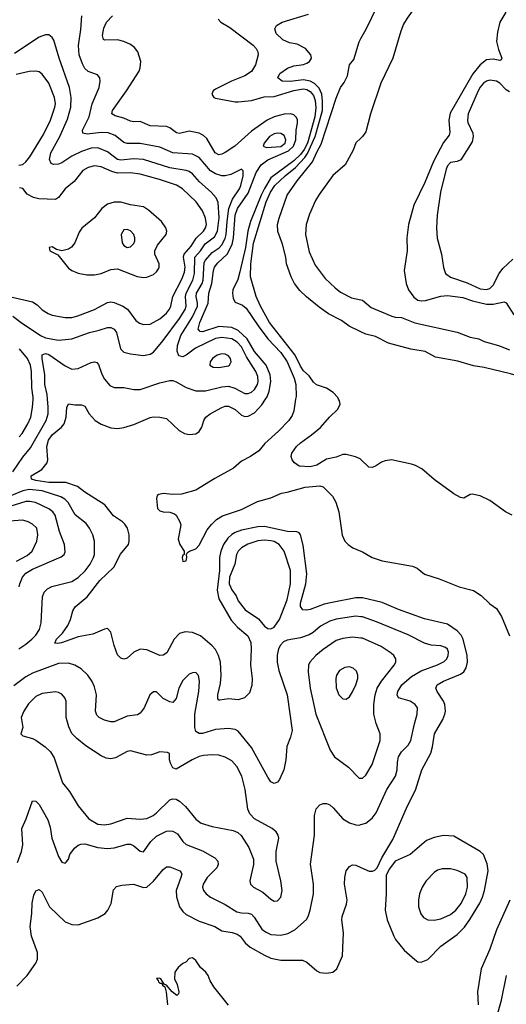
# Model space of a CAD drawing. Header units: inches. Extents: x 884549 to 1028252, y 526810 to 653624.
# Tile 538 of 656: x 937912 to 940891, y 626293 to 632326. Entities that reach past the tile are written whole.
import ezdxf

# ---------------------------------------------------------------- set-up
doc = ezdxf.new("R2010")
doc.units = ezdxf.units.IN
doc.header["$MEASUREMENT"] = 0
for name, color, linetype in [('A9632', 7, 'Continuous'), ('A9633', 7, 'Continuous'), ('A9642', 7, 'Continuous'), ('A9643', 7, 'Continuous')]:
    doc.layers.add(name, color=color, linetype=linetype)

msp = doc.modelspace()

# ---------------------------------------------------------------- linework, layer by layer
at = {"layer": 'A9632', "color": 5}
for points, elevation in [([(937870, 629555.9), (937930, 629646.2), (937977.9, 629702.1), (938074.3, 629870), (938086.1, 629910), (938086.9, 629953.1), (938082.4, 630000)], 2140), ([(937908.2, 629770), (937926.7, 629790), (937962.3, 629850), (937979.1, 629890), (937990.9, 629950), (937994.4, 630000)], 2160), ([(940000, 628784.1), (939970, 628784), (939824.2, 628755.8), (939776.1, 628743.9), (939690, 628711.6), (939670, 628707.1), (939646, 628710), (939630.8, 628730), (939631.2, 628750), (939663.9, 628870), (939670.4, 628930), (939646.6, 629106.6), (939629.8, 629169.8), (939622, 629182), (939608.3, 629188.3), (939550.8, 629189.2), (939410, 629219.9), (939370, 629218.1), (939270, 629198.2), (939230, 629184.3), (939210, 629171.5), (939186.5, 629150), (939158.6, 629110), (939142.7, 629070), (939135.4, 629030), (939135.4, 628950), (939121, 628830), (939130, 628777.8), (939206.3, 628646.3), (939244.4, 628604.4), (939307.6, 628550), (939327.1, 628510), (939329.4, 628470), (939324.4, 628370), (939335, 628290), (939333.6, 628246.4), (939318.9, 628201.1), (939287, 628170), (939250, 628159.4), (939190, 628165), (939136.6, 628156.6), (939130, 628157), (939124.2, 628164.2), (939124.1, 628190), (939141.5, 628258.5), (939145.8, 628310), (939140.2, 628390), (939129.2, 628430), (939110, 628466.4), (939089.8, 628490), (939018.4, 628550), (938970, 628571.3), (938924.2, 628575.8), (938890, 628565.4), (938857.7, 628530), (938812.5, 628447.5), (938790, 628431.2), (938770, 628429.8), (938690, 628464.1), (938650, 628469.8), (938610.4, 628450), (938570, 628414), (938550, 628408.7), (938530, 628414), (938510, 628434), (938490.6, 628490.6), (938470, 628573.2), (938450, 628594.7), (938430, 628592.1), (938359, 628561), (938270, 628544.2), (938168.2, 628508.2), (938143.6, 628503.6), (938126.7, 628506.7), (938137.3, 628530), (938173, 628567), (938206.7, 628613.3), (938222.9, 628650), (938236.5, 628703.5), (938251.7, 628728.3), (938325.5, 628790), (938403.2, 628890), (938488.3, 628971.7), (938529.4, 629050.6), (938577.3, 629110), (938582.6, 629130), (938581.5, 629170), (938571.6, 629210), (938555.4, 629235.4), (938541.1, 629250), (938486.4, 629286.4), (938433.1, 629353.1), (938311, 629430), (938265.1, 629465.1), (938194, 629490), (938090, 629491), (938010, 629502.1), (937983.1, 629510), (937981.1, 629530), (938048, 629570), (938079.8, 629610), (938084.9, 629630), (938078.2, 629710), (938087.4, 629750), (938110, 629782.3), (938166.8, 629830), (938183.4, 629850), (938195.9, 629890), (938199.8, 629950), (938210, 629972.7), (938250, 629965.7), (938290, 629966), (938310, 629957.6), (938337.6, 629910), (938374.3, 629870), (938410, 629847.5), (938470, 629824.9), (938510, 629820.8), (938550, 629826.7), (938610, 629845.7), (938710, 629887.8), (938730, 629892.4), (938770, 629891.5), (938810, 629882.7), (938888.5, 629808.5), (938920.4, 629790), (938950, 629783.5), (938990, 629789.3), (939010, 629803.6), (939027, 629830), (939038.7, 629870), (939051.1, 629890), (939078, 629910), (939150, 629950.1), (939170, 629957.3), (939190, 629958), (939230, 629938), (939270, 629903), (939290, 629894.8), (939310, 629895.7), (939350, 629918), (939394.6, 629965.4), (939416.8, 630000)], 2120), ([(939601.1, 630000), (939590.5, 629929.5), (939579.9, 629900.1), (939559.8, 629870), (939495.8, 629804.2), (939412.5, 629730), (939375.3, 629684.7), (939324.2, 629650), (939270, 629620.5), (939221.3, 629578.7), (939105.4, 629514.6), (938990, 629443), (938901.3, 629418.7), (938850, 629417.4), (938790, 629422.6), (938763.4, 629416.6), (938752.8, 629410), (938748.6, 629391.4), (938754.5, 629330), (938770, 629316.1), (938789.3, 629310), (938830, 629308.1), (938858.6, 629298.6), (938869.8, 629289.8), (938891.3, 629250), (938897.4, 629230), (938882.2, 629142.2), (938891.2, 629111.2), (938919.3, 629070), (938918, 629050), (938910, 629044.7), (938907.1, 629030), (938910, 629005.2), (938930.3, 629010), (938935.3, 629030), (938933, 629050), (938938.5, 629061.5), (938950.6, 629070), (938990, 629083.9), (939010, 629105.5), (939060.1, 629199.9), (939086.3, 629233.7), (939117.3, 629262.7), (939154, 629286), (939270, 629325.7), (939366.6, 629373.4), (939450, 629396.1), (939514.5, 629425.5), (939550, 629431.2), (939658.3, 629461.7), (939749.4, 629469.4), (939770, 629463.4), (939826.3, 629406.3), (939846.9, 629370), (939864.7, 629310), (939886.6, 629166.6), (939903, 629130), (939922, 629110), (939952, 629090), (940000, 629068.8)], 2080), ([(940000, 629631.1), (939995.4, 629635.4), (939967.7, 629647.7), (939910, 629661.2), (939890, 629660.8), (939850, 629645), (939790, 629632.9), (939730, 629596), (939690, 629586.5), (939622.6, 629590), (939593.3, 629610), (939580.7, 629630), (939574.5, 629650), (939577.7, 629670), (939606.9, 629710), (939630, 629733.8), (939698.6, 629781.4), (939753.3, 629826.7), (939808.1, 629890), (939859.6, 629940.4), (939873.5, 629970), (939869.8, 629990), (939864.1, 630000)], 2060), ([(937906.5, 628470), (937950, 628498.6), (937986.9, 628530), (938010, 628555), (938032.2, 628590), (938042.8, 628630), (938051.2, 628788.8), (938062.2, 628817.8), (938081.9, 628838.1), (938108, 628852), (938230, 628883.7), (938270, 628907.8), (938311.5, 628948.5), (938342.9, 628990), (938364.2, 629030), (938369, 629050), (938369.8, 629130), (938359.3, 629170), (938339.3, 629210), (938318, 629238), (938251.5, 629291.5), (938207.4, 629367.4), (938187.4, 629387.4), (938162.7, 629402.7), (938050, 629438.2), (937970, 629447.8), (937930, 629439.7), (937813.1, 629390)], 2140), ([(937908.8, 628850), (937912.1, 628870), (937929.6, 628910.4), (937950, 628934.6), (937990, 628959.5), (938166.1, 629033.9), (938182.9, 629050), (938190, 629066), (938186.4, 629110), (938155.8, 629190), (938128.3, 629290), (938114.2, 629310), (938089.4, 629329.4), (938008.3, 629368.3), (937974.4, 629374.4), (937950, 629373.3), (937824.3, 629335.7)], 2160), ([(937891.7, 629008.3), (937957.1, 629042.9), (937988.5, 629070), (938017.3, 629130), (938023.2, 629170), (938015.8, 629210), (937990, 629235), (937963.6, 629250), (937930, 629259.5), (937847.2, 629252.8)], 2180), ([(940000, 628667.6), (939970, 628671.6), (939850, 628652.2), (939810, 628640.8), (939752.4, 628610), (939708.8, 628571.2), (939684, 628556), (939630, 628538.3), (939550, 628524.5), (939525.9, 628514.1), (939507.3, 628492.7), (939496, 628470), (939488.2, 628431.8), (939488.7, 628388.7), (939498.4, 628338.4), (939548.8, 628188.8), (939578.9, 627970), (939570.2, 627930), (939547.8, 627872.2), (939540.6, 627790), (939529.1, 627730), (939502.6, 627670), (939490, 627653.6), (939470, 627646.3), (939450, 627656.9), (939430, 627684.2), (939330, 627867.4), (939250, 627966), (939230, 627976.1), (939190, 627982.9), (939110, 627976.2), (939030, 627952.8), (939010, 627951.6), (938990, 627965.4), (938983.2, 627990), (938983.6, 628070), (939007.8, 628210), (939012.5, 628272.5), (939007.1, 628307.1), (938990, 628325.1), (938970, 628324.7), (938950, 628315.4), (938910, 628277.4), (938885.8, 628230), (938870, 628166.6), (938850, 628143), (938830, 628145.6), (938790, 628166.6), (938750, 628207.8), (938730, 628208.2), (938707.7, 628190), (938674, 628110), (938650, 628076.3), (938632.7, 628067.3), (938570, 628058.8), (938490, 628023.5), (938470, 628023.5), (938430, 628034.7), (938398.4, 628050), (938383.8, 628063.8), (938376.1, 628090), (938381.2, 628190), (938370, 628238.4), (938355.9, 628270), (938327.8, 628310), (938287.7, 628347.7), (938250, 628369.9), (938210, 628382.8), (938150, 628380.6), (937990, 628322.8), (937950, 628299.9), (937876.2, 628243.8)], 2140), ([(940000, 628536.8), (939950, 628542.2), (939890, 628533.9), (939850, 628521.3), (939770, 628466.6), (939725.2, 628430), (939688.1, 628390), (939679.2, 628370), (939677.1, 628330), (939690.1, 628230), (939724.1, 628070), (939811.8, 627850), (939838.4, 627810), (939925.1, 627745.1), (939990, 627678), (940000, 627678.7)], 2160), ([(937898.7, 627161.3), (937923.4, 627230), (937931.7, 627270), (937925.7, 627370), (937951.9, 627430), (937990, 627539.1), (938010, 627538), (938030, 627516.4), (938083.2, 627423.2), (938099, 627379), (938107.8, 627310), (938150, 627198), (938170, 627164.7), (938190, 627158), (938196.5, 627163.5), (938210, 627182), (938219.3, 627210), (938247, 627250), (938270, 627268.4), (938285.5, 627274.5), (938310, 627275.8), (938390, 627253.8), (938450, 627248.5), (938490, 627251.9), (938570, 627274.3), (938590, 627273.8), (938610, 627264.7), (938650, 627230.3), (938670, 627226.7), (938714.2, 627290), (938750, 627323.8), (938810, 627352.9), (938830, 627356.8), (938850, 627354.3), (938876.8, 627336.8), (938909.6, 627289.6), (938930, 627271.1), (939030, 627234.2), (939106, 627190), (939124.4, 627170), (939126.9, 627150), (939118.6, 627130), (939060.2, 627070), (939034.9, 627030), (939031.6, 627010), (939037.4, 626990), (939052.2, 626970), (939079.5, 626950), (939170, 626903.5), (939240.4, 626860.4), (939270, 626852.4), (939310, 626851.6), (939330, 626845.6), (939347.6, 626827.6), (939394.2, 626754.2), (939416, 626736), (939450, 626720.5), (939510, 626716.6), (939553.9, 626726.1), (939595.8, 626750), (939667.1, 626812.9), (939677.7, 626830), (939690.7, 626869.3), (939709.8, 626970), (939709.8, 627030), (939690.9, 627150.9), (939716.2, 627330), (939715.4, 627450), (939727.3, 627490), (939750, 627514.9), (939770, 627523.1), (939790, 627523.7), (939810, 627515.3), (939830, 627497), (939890.2, 627430.2), (939930, 627404.9), (939970, 627392.7), (939990, 627391.5), (940000, 627394.2)], 2140), ([(937895, 626405), (937958.2, 626470), (938010, 626544.4), (938019.8, 626570), (938021, 626610), (937983.8, 626710), (937975.4, 626770), (937985.3, 626850), (937987.1, 626912.8), (937998.5, 626961.5), (938010, 626988.2), (938030, 626997.1), (938050, 626980.3), (938094.3, 626890), (938190, 626798.6), (938230, 626781.1), (938270, 626780.2), (938390, 626822.1), (938434.9, 626850), (938451.3, 626870), (938471, 626910), (938485.1, 626994.9), (938504.7, 627015.3), (938536.3, 627023.7), (938608.2, 627028.2), (938670, 627009.1), (938690, 627011.2), (938730, 627046.4), (938790, 627118.5), (938810, 627135.2), (938830, 627136.1), (938891.6, 627111.6), (938900.5, 627100.5), (938903.9, 627090), (938899.1, 627070), (938870.1, 626990), (938871.3, 626951.3), (938890.2, 626890), (938910, 626860.7), (938930, 626844), (939010, 626801.7), (939105.7, 626770), (939150, 626743.9), (939212.8, 626732.8), (939242.7, 626722.7), (939260.7, 626710), (939292.3, 626670), (939323.3, 626643.3), (939410, 626593.9), (939450, 626576.1), (939510, 626563.2), (939643.4, 626563.4), (939670, 626551.8), (939730, 626498.7), (939750, 626488.7), (939790, 626483.7), (939829.6, 626490.4), (939854, 626510), (939887.3, 626590), (939893.5, 626730), (939884, 626810), (939885.5, 626830), (939913.2, 626906.8), (939916.4, 626930), (939900.3, 627030), (939902, 627070), (939911.2, 627110), (939930, 627137.1), (939950, 627147), (939970, 627145.7), (940000, 627132)], 2120), ([(939190, 626287.7), (939099.5, 626399.5), (939077.1, 626437.1), (939064.7, 626470), (939051, 626490), (939018.8, 626518.8), (938990, 626562), (938970, 626578), (938950, 626574), (938928.4, 626551.6), (938910, 626542), (938882, 626518), (938862, 626490), (938859, 626450), (938874.8, 626414.8), (938885.2, 626370), (938883.1, 626356.9), (938873.6, 626346.4), (938844.7, 626370), (938810.5, 626410.5), (938796.9, 626416.9), (938776, 626450), (938766, 626454), (938749.2, 626450.8), (938759.3, 626439.3), (938761.2, 626430), (938770, 626422.7), (938782, 626422), (938785.2, 626410), (938799.3, 626399.3), (938807.5, 626367.5), (938816.2, 626290)], 2080)]:
    msp.add_lwpolyline(points, dxfattribs=dict(at, elevation=elevation))
for points, elevation in [([(939410, 629137), (939370, 629132.8), (939307.7, 629112.3), (939269.7, 629090.3), (939248.9, 629070), (939239.5, 629050), (939229.1, 628990), (939196.4, 628910), (939194.6, 628870), (939210, 628833.4), (939236.2, 628796.2), (939250, 628766), (939291.1, 628710), (939373.9, 628653.9), (939410, 628610.3), (939430, 628595.3), (939450, 628592.7), (939470, 628603.8), (939501.4, 628650), (939550, 628772.2), (939569.4, 628870), (939569.2, 628950), (939530.5, 629070), (939500.6, 629110), (939470, 629127.8), (939450, 629133.3)], 2140), ([(939930, 628361.7), (939902.4, 628357.6), (939870, 628338.9), (939850.3, 628310), (939847.1, 628290), (939850, 628231.3), (939866, 628190), (939890, 628163.8), (939910, 628161.6), (939930, 628177.6), (939950, 628208.4), (939970, 628250.5), (939981.2, 628290), (939982, 628310), (939974.3, 628334.3), (939953.5, 628353.5)], 2180), ([(938130, 628207.1), (938050, 628197.2), (938010, 628178.7), (937965, 628135), (937936.1, 628090), (937921.1, 628050), (937930.4, 627990), (937918.8, 627950), (937930, 627938.8), (937990, 627922.4), (938010, 627912.2), (938068, 627870), (938100.3, 627840.3), (938123.1, 627803.1), (938173.2, 627650), (938217.2, 627597.2), (938270, 627509.2), (938335.2, 627430), (938390, 627397.1), (938430, 627392.9), (938470, 627398.8), (938570, 627432.6), (938650, 627427), (938690, 627431.8), (938728.3, 627450), (938750, 627466.4), (938830, 627546), (938850, 627552.2), (938870, 627548.9), (938890, 627537.8), (938925.9, 627505.9), (938990, 627426.9), (939023, 627403), (939090, 627382.6), (939218.2, 627358.2), (939246.3, 627346.3), (939268.2, 627328.2), (939313.6, 627253.6), (939342, 627182), (939343.1, 627150), (939320.3, 627050), (939325.3, 627030), (939343.8, 627010), (939400.8, 626980.8), (939450, 626937.4), (939470, 626925.7), (939490, 626926.7), (939510.7, 626949.3), (939518.2, 626990), (939510, 627049), (939481, 627170), (939481.7, 627230), (939498.7, 627310), (939494, 627330), (939480.9, 627350), (939458, 627370), (939349.8, 627429.8), (939319.8, 627459.8), (939308.9, 627488.9), (939291.9, 627610), (939270.6, 627690), (939241.6, 627750), (939210, 627784.5), (939170, 627808), (939130, 627820.3), (939090, 627822.2), (939037, 627817), (939010, 627810.5), (938968.3, 627791.7), (938870, 627733.2), (938850, 627742), (938835.1, 627770), (938829.5, 627790.5), (938829.1, 627829.1), (938816, 627836), (938770, 627840.4), (938718.4, 627821.6), (938690, 627819.8), (938590, 627845.4), (938570, 627842.6), (938497.3, 627802.7), (938470, 627797.7), (938440.7, 627800.7), (938410, 627814.6), (938316.5, 627876.5), (938261, 627921), (938231.5, 627951.5), (938212.3, 627992.3), (938196.4, 628050), (938195.6, 628150), (938188.2, 628170), (938170, 628192.6), (938150, 628203.1)], 2160)]:
    msp.add_lwpolyline(points, close=True, dxfattribs=dict(at, elevation=elevation))
at = {"layer": 'A9633', "color": 5}
for points, elevation in [([(938082.4, 630000), (938079.5, 630030), (938066.3, 630090), (938064.7, 630150), (938048.5, 630250), (938050, 630271.8), (938070, 630281.3), (938090, 630274.1), (938190, 630204.5), (938230, 630183.9), (938270, 630189.1), (938350, 630225.5), (938370, 630230.2), (938384.8, 630224.8), (938393.7, 630213.7), (938414.2, 630154.2), (938430, 630123.1), (938464, 630084), (938490, 630071.5), (938550, 630072.6), (938610, 630059.6), (938650, 630060.2), (938770, 630101.1), (938830, 630115.2), (938850, 630114.7), (938870, 630108), (938931.6, 630071.6), (938990, 630052.7), (939050, 630052.8), (939150, 630076.8), (939190, 630079.8), (939228.8, 630068.8), (939290, 630035.7), (939310, 630035.1), (939330, 630043), (939350, 630060.6), (939367.5, 630090), (939372.2, 630110), (939370, 630139.6), (939357.7, 630170), (939300.4, 630260.4), (939270, 630320.8), (939243, 630350), (939210, 630370.7), (939150, 630378.6), (939110, 630373.3), (938987.4, 630312.6), (938930, 630269.8), (938910, 630260.7), (938886, 630266), (938875.2, 630295.2), (938878, 630330), (938897.9, 630390), (938970, 630504.7), (938999.7, 630570), (939000.5, 630590), (938991.8, 630630), (938994.5, 630650), (939028.3, 630710), (939034.9, 630730), (939041.8, 630838.2), (939048.2, 630851.8), (939090, 630898.9), (939131.9, 630928.1), (939150, 630946.6), (939170, 630986.2), (939175.9, 631010), (939181, 631090), (939192.5, 631170), (939213.5, 631226.5), (939257.4, 631290), (939265.6, 631310), (939279.4, 631370), (939280.4, 631400.4), (939270, 631409.4), (939203.6, 631376.4), (939170, 631368.3), (939150, 631369.2), (939110, 631382), (939079.4, 631399.4), (939010, 631481.9), (938970, 631501.6), (938850, 631511), (938770, 631544.6), (938650, 631567.5), (938570, 631566.5), (938550, 631573.6), (938496.7, 631616.7), (938452.4, 631632.4), (938410, 631635), (938324.3, 631624.3), (938298.9, 631630), (938297, 631650), (938336.9, 631730), (938356.3, 631810), (938398.9, 631910), (938404.8, 631950), (938401.3, 631970), (938388.5, 631988.4), (938330, 632007.8), (938310, 632027.6), (938295.3, 632055.3), (938275.9, 632110), (938271.3, 632168.7), (938286.7, 632266.7), (938291.8, 632350)], 2140), ([(939416.8, 630000), (939425.9, 630014.1), (939439.4, 630050), (939449.9, 630110), (939445.3, 630150), (939420.7, 630210), (939350, 630293.6), (939303.8, 630370), (939250, 630421), (939210, 630440.8), (939130, 630445.7), (939030, 630413.4), (939015.8, 630415.8), (939004.9, 630430), (939014.8, 630470), (939066.3, 630590), (939068.6, 630650), (939088.7, 630710), (939097.2, 630790), (939104.1, 630810), (939124.4, 630835.6), (939182.6, 630890), (939212, 630948), (939220.1, 630990), (939231.7, 631128.3), (939245, 631170), (939310, 631262.8), (939359.6, 631390), (939390, 631436.3), (939430, 631467.6), (939557.2, 631522.8), (939587.1, 631550), (939602, 631590), (939604.7, 631650), (939611.9, 631691.9), (939611.6, 631711.6), (939605.8, 631725.8), (939590, 631742.2), (939570, 631749.9), (939530, 631746.4), (939468.7, 631731.3), (939425.9, 631710), (939330, 631643), (939228.7, 631551.3), (939170, 631512.9), (939150, 631502.5), (939130, 631498.7), (939109.2, 631510), (939057.7, 631597.7), (939036.6, 631616.6), (939010, 631630.6), (938950, 631643.7), (938890, 631629.2), (938872, 631632), (938830, 631662.6), (938810, 631671.8), (938710, 631675.2), (938650, 631701.6), (938610, 631699.5), (938590, 631704.1), (938550, 631723.4), (938496.4, 631736.4), (938475.8, 631750), (938479.8, 631770), (938566.2, 631890), (938643.5, 632010), (938649.8, 632030), (938652.4, 632070), (938635.6, 632130), (938615.1, 632155.1), (938590, 632173.5), (938550, 632192.3), (938510, 632202.9), (938430, 632200.4), (938424, 632204), (938418, 632230), (938426.3, 632273.7), (938442.2, 632310), (938480.2, 632350)], 2120), ([(939126.6, 632330), (939143.6, 632310), (939197.3, 632277.3), (939340.3, 632170), (939358.9, 632150), (939369.8, 632130), (939372.5, 632110), (939356.2, 632050), (939330, 632008.4), (939290, 631981.5), (939208, 631950), (939110, 631899.6), (939095.1, 631890), (939087.8, 631870), (939099.6, 631850), (939110, 631846), (939230, 631823.2), (939250, 631823.2), (939330, 631830.8), (939407.4, 631852.6), (939470, 631855.7), (939590, 631892.9), (939650, 631902.1), (939670, 631897.4), (939690, 631885.3), (939710, 631860.8), (939720.3, 631830), (939725.3, 631785.3), (939718.4, 631730), (939673, 631570), (939653.6, 631530), (939630, 631499), (939590, 631461.7), (939450, 631356.6), (939410, 631292.6), (939390.8, 631250), (939325.3, 631090), (939309, 631031), (939294.7, 630930), (939259.6, 630780.4), (939246.6, 630733.4), (939217.1, 630670), (939214.9, 630650), (939218.2, 630618.2), (939230, 630595.3), (939276.2, 630576.2), (939298.9, 630558.9), (939370.7, 630450), (939430, 630370), (939510, 630285.7), (939550, 630229.9), (939592.9, 630130), (939602.1, 630090), (939603.6, 630016.4), (939601.1, 630000)], 2080), ([(939864.1, 630000), (939858.3, 630010), (939830, 630041), (939790, 630068.4), (939729.4, 630089.4), (939710, 630105.6), (939683.2, 630143.2), (939650, 630174.7), (939630, 630203.1), (939597.9, 630270), (939440.6, 630470), (939386.2, 630570), (939360.2, 630630), (939325.1, 630750), (939326.1, 630830), (939343.6, 630956.4), (939420.5, 631210), (939447.1, 631270), (939474, 631310), (939536.8, 631370), (939599.4, 631420.6), (939658.2, 631481.8), (939674.4, 631505.6), (939721, 631610), (939764.8, 631770), (939766, 631826), (939760.3, 631870), (939745.4, 631905.4), (939715.5, 631935.5), (939690, 631949.9), (939650, 631958.1), (939567.7, 631947.7), (939519, 631950), (939491.8, 631970), (939504.1, 631995.9), (939551.6, 632028.4), (939590, 632043.2), (939649.1, 632050.9), (939670, 632058.6), (939686.6, 632070), (939697.6, 632090), (939693.3, 632110), (939660.3, 632150), (939610, 632176.4), (939564.2, 632184.2), (939522.1, 632202.1), (939481.8, 632241.8), (939473.3, 632270), (939484.7, 632290), (939518, 632310), (939679.8, 632360.2)], 2060), ([(937870, 630510.2), (937920.9, 630470), (938038.6, 630390), (938070, 630377.1), (938150, 630363), (938230, 630370.2), (938338.4, 630410), (938397.3, 630422.7), (938450, 630440.2), (938470, 630439.7), (938490, 630428.9), (938504.2, 630410), (938529.2, 630310), (938549.3, 630289.3), (938590, 630278), (938670, 630268), (938710, 630275.8), (938730.5, 630289.5), (938790, 630360.6), (938890, 630495.7), (938924, 630550), (938930.3, 630570), (938927, 630630), (938930.3, 630650), (938971.3, 630730), (938981.8, 630770), (938983.4, 630870), (939018.9, 630910), (939046.7, 630953.3), (939104.3, 630995.7), (939122.9, 631030), (939132.3, 631112.3), (939126.7, 631206.7), (939113.7, 631233.7), (939084.7, 631270), (939013.1, 631333.1), (938970, 631381.6), (938950, 631395.8), (938930, 631402.7), (938830, 631418.4), (938668.8, 631468.8), (938610, 631472.8), (938530, 631464.5), (938510, 631468.5), (938450, 631516.1), (938390, 631539.9), (938350, 631537.9), (938290, 631517.7), (938231.3, 631490), (938170, 631448.9), (938150, 631441.2), (938118.9, 631438.9), (938104, 631444), (938095.1, 631470), (938102.5, 631510), (938156.4, 631610), (938203.3, 631716.7), (938225, 631790), (938227.5, 631850), (938215.7, 631910), (938153, 632090), (938120.4, 632200.4), (938110, 632217.6), (938090, 632233), (938070, 632233.5), (938030, 632219.8), (937880.8, 632119.2)], 2160), ([(940000, 630414.2), (939928.5, 630448.5), (939882.5, 630482.5), (939803, 630523), (939745.3, 630565.3), (939667.9, 630627.9), (939627.3, 630667.3), (939594.6, 630710), (939573.5, 630750), (939544.5, 630830), (939541, 630870), (939520.2, 630950), (939491.1, 631028.9), (939490.8, 631070), (939499.3, 631110), (939550, 631250.3), (939610, 631338.5), (939704.9, 631455.1), (939730, 631514.4), (939756.9, 631563.1), (939850, 631845.5), (939876.3, 631910), (939898.9, 631941.1), (939917.6, 631982.4), (939929.8, 632050), (939957.5, 632082.5), (939989.1, 632190.9), (940000, 632210.1)], 2040), ([(937906.3, 631433.7), (937930, 631439), (937950, 631455.5), (937974.4, 631485.6), (938056.6, 631623.4), (938100.1, 631710), (938127.5, 631790), (938129.9, 631810), (938124.6, 631850), (938090, 631937.7), (938050, 631992.2), (938030, 632005.6), (938010, 632010.8), (937970, 632007.5), (937890, 631989.1)], 2180), ([(940000, 631599.2), (939969.4, 631570.6), (939953.6, 631526.4), (939904.2, 631435.8), (939828.8, 631371.2), (939745.8, 631254.2), (939722.6, 631217.4), (939685.2, 631134.8), (939665.8, 631070), (939662, 631010), (939684.1, 630904.1), (939721.2, 630821.2), (939780.9, 630740.9), (939842.1, 630682.1), (939876, 630656), (939942.1, 630622.1), (940000, 630609.9)], 2040), ([(937830, 630633.2), (937990, 630597.4), (938019.6, 630579.6), (938048.8, 630548.8), (938086, 630526), (938110, 630516), (938190, 630501.5), (938230, 630502), (938268.4, 630511.6), (938370, 630549.5), (938450, 630593.1), (938470, 630597.2), (938490, 630594), (938543.5, 630570), (938571.5, 630551.5), (938623.6, 630483.6), (938645.9, 630465.9), (938670, 630457.5), (938710, 630460.6), (938770, 630492.9), (938810, 630528), (938828, 630552), (938836.2, 630570), (938849.1, 630630), (938904, 630736), (938921.3, 630778.7), (938925.4, 630810), (938914.8, 630870), (938918.6, 630890), (938960.8, 630939.2), (938992.7, 630987.3), (939036.7, 631030), (939049.4, 631050), (939054.3, 631070), (939049.3, 631110), (939030, 631155.1), (938992.6, 631210), (938909.1, 631289.1), (938872.2, 631312.2), (938767.1, 631347.1), (938650, 631379.4), (938590, 631388), (938510, 631385.8), (938475.5, 631395.5), (938410, 631424.5), (938370, 631429.9), (938330, 631419.3), (938299, 631401), (938246, 631334), (938191, 631289), (938150, 631237.2), (938130, 631225), (938029.2, 631229.2), (937995.5, 631235.5), (937957.7, 631257.7), (937930, 631292.3), (937910, 631296)], 2180), ([(937994.4, 630000), (937995.1, 630010), (937985.5, 630070), (937983.7, 630170), (937977.6, 630210), (937959.2, 630250), (937909.6, 630309.6)], 2160)]:
    msp.add_lwpolyline(points, dxfattribs=dict(at, elevation=elevation))
for points, elevation in [([(939490, 631630.6), (939470, 631626.8), (939441.1, 631610), (939407.3, 631570), (939403.1, 631550), (939422.6, 631542.6), (939510, 631549.2), (939536.6, 631570), (939541.3, 631590), (939530, 631616.8), (939510, 631628)], 2140), ([(938530, 631208.4), (938490, 631207.2), (938450, 631196.5), (938415.4, 631170), (938370, 631111.9), (938291.9, 631048.1), (938276.6, 631023.4), (938250, 630958.7), (938227.8, 630932.2), (938210, 630919.7), (938169.2, 630909.2), (938137, 630917), (938110, 630935.1), (938092, 630930), (938096, 630910), (938144.7, 630884.7), (938210, 630803.9), (938230, 630789.4), (938270, 630772.5), (938323.4, 630763.4), (938370, 630762.4), (938410, 630771.1), (938470, 630794.3), (938510, 630799.6), (938630, 630752.6), (938670, 630745.8), (938690, 630747.5), (938730, 630763.8), (938750, 630781), (938761.2, 630798.8), (938765.9, 630810), (938765.6, 630830), (938739.5, 630890), (938739, 630910), (938755.5, 630944.5), (938807.5, 631010), (938811.6, 631030), (938807.1, 631050), (938779.8, 631090), (938699.8, 631159.8), (938670, 631178.6), (938590, 631192.5)], 2220), ([(938570, 631039.6), (938550, 631038.4), (938532.7, 631010), (938539, 630959), (938550, 630942), (938570, 630930.6), (938590, 630933.4), (938610, 630954.8), (938615.8, 630970), (938616.9, 630990), (938611.3, 631010), (938590, 631031.5)], 2240), ([(939150, 630279), (939120.4, 630270), (939092, 630250), (939077, 630230), (939074.9, 630210), (939096.5, 630196.5), (939130, 630194.4), (939190, 630205.8), (939196.9, 630210), (939206.2, 630230), (939201.8, 630250), (939190, 630266.9), (939170, 630276.8)], 2160)]:
    msp.add_lwpolyline(points, close=True, dxfattribs=dict(at, elevation=elevation))
at = {"layer": 'A9642', "color": 5}
for points, elevation in [([(940927.3, 629290), (940885.1, 629310), (940790, 629380.7), (940730, 629409.4), (940681.4, 629418.6), (940670, 629417.2), (940630, 629395.1), (940610, 629398), (940570, 629421), (940450, 629508), (940373.6, 629573.6), (940335.1, 629595.1), (940310, 629603.2), (940188.1, 629628.1), (940150, 629622.9), (940125.8, 629614.3), (940090, 629589.8), (940070, 629582.7), (940050, 629584.4), (940000, 629631.1)], 2060), ([(940000, 629068.8), (940010, 629064.4), (940070, 629029.9), (940130.1, 629009.9), (940316.6, 628976.6), (940345.1, 628965.1), (940390, 628928.6), (940479.3, 628899.3), (940602.7, 628850), (940690, 628828.8), (940737.3, 628797.3), (940790, 628747), (940830, 628717.2), (940860.7, 628670), (940909.6, 628550)], 2080), ([(940000, 627132), (940051.4, 627108.6), (940071.4, 627108.6), (940086, 627114), (940100.9, 627130), (940129.6, 627190), (940196.4, 627303.6), (940285.6, 627510), (940335.5, 627604.5), (940372.8, 627730), (940428.1, 627831.9), (940438.4, 627870), (940450.6, 627950), (940501.9, 628038.1), (940515.2, 628070), (940518.7, 628090), (940514.1, 628130), (940506.6, 628150), (940467, 628210), (940459.8, 628230), (940467.4, 628250), (940506.3, 628273.7), (940610, 628314.8), (940629.9, 628330.1), (940645, 628355), (940652.3, 628390), (940651.5, 628430), (940626.4, 628530), (940613.9, 628553.9), (940590, 628581.9), (940530, 628622.1), (940390, 628654), (940230, 628712.8), (940130, 628755.6), (940010, 628784.2), (940000, 628784.1)], 2120), ([(940000, 627394.2), (940030, 627402.3), (940070, 627433.1), (940093.2, 627466.8), (940159.1, 627610), (940212.9, 627690), (940223.4, 627730), (940224.2, 627775.8), (940231.1, 627808.9), (940250, 627839.1), (940290, 627881.5), (940306.5, 627910), (940328.1, 628011.9), (940345.8, 628070), (940346, 628110), (940332.6, 628130), (940302.9, 628150), (940229.8, 628169.8), (940222.4, 628190), (940226.3, 628210), (940251.6, 628250), (940310, 628300.5), (940370, 628335.6), (940470, 628373.2), (940510, 628393.4), (940525.8, 628410), (940534.6, 628430), (940535.9, 628450), (940530, 628469.4), (940519, 628479), (940490, 628489.8), (940430, 628494.2), (940390, 628505.3), (940290, 628557.3), (940096.4, 628636.4), (940010, 628666.2), (940000, 628667.6)], 2140), ([(940000, 627678.7), (940010, 627679.3), (940030, 627697.1), (940070, 627761.6), (940119.2, 627910), (940119.1, 627950), (940093.8, 628013.8), (940080.3, 628070), (940079.1, 628130), (940087.2, 628190), (940100.8, 628230), (940126.5, 628273.5), (940204.5, 628370), (940214.2, 628390), (940214.5, 628410), (940202.6, 628430), (940185.1, 628445.1), (940125.1, 628485.1), (940010, 628535.8), (940000, 628536.8)], 2160), ([(940911.9, 626930), (940830.8, 626750), (940790, 626631.3), (940736.5, 626510), (940714.4, 626370), (940718.4, 626290)], 2080), ([(940829.7, 626209.7), (940862, 626318), (940892.3, 626470)], 2060)]:
    msp.add_lwpolyline(points, dxfattribs=dict(at, elevation=elevation))
for points, elevation in [([(940507, 627327), (940450, 627314.5), (940402.8, 627297.2), (940302, 627210), (940210.3, 627169.7), (940176.2, 627123.8), (940155.6, 627084.4), (940155.5, 626970), (940148.4, 626870), (940161.1, 626810), (940201.2, 626710), (940212.4, 626690), (940265.4, 626625.4), (940330, 626567), (940350, 626554), (940370, 626550.4), (940410, 626566.7), (940490.8, 626650), (940590, 626720.5), (940634.4, 626765.6), (940667.9, 626812.1), (940727.6, 626912.4), (940745.6, 626950), (940757.5, 626990), (940779.1, 627110), (940773, 627153), (940751.8, 627210), (940729.7, 627230), (940570, 627323.5)], 2120), ([(940550, 627123.5), (940497.3, 627122.7), (940470, 627114.2), (940450, 627101), (940399.3, 627050), (940374.7, 627010), (940358.4, 626970), (940352.1, 626930), (940352.4, 626890), (940366.4, 626846.4), (940384.2, 626824.2), (940410, 626810.2), (940450, 626808.2), (940490, 626816.9), (940550, 626844), (940580.7, 626870), (940613.3, 626910), (940643.4, 626970), (940653.7, 627010), (940651.8, 627070), (940638.4, 627090), (940590, 627112.1)], 2140)]:
    msp.add_lwpolyline(points, close=True, dxfattribs=dict(at, elevation=elevation))
at = {"layer": 'A9643', "color": 5}
for points, elevation in [([(940892.2, 632767.8), (940830, 632718.8), (940770, 632692.9), (940670, 632669.2), (940644.9, 632655.1), (940550, 632583.2), (940530, 632571.5), (940470.1, 632549.9), (940450, 632536.4), (940375, 632465), (940284.1, 632335.9), (940261.7, 632298.3), (940244.2, 632255.8), (940195.7, 632090), (940122.5, 631937.5), (940060.1, 631750), (940030, 631638.7), (940010.7, 631609.3), (940000, 631599.2)], 2040), ([(940000, 632210.1), (940032.6, 632267.4), (940102.5, 632410)], 2040), ([(940888.6, 632371.4), (940850.9, 632310), (940835.9, 632250), (940831.4, 632191.4), (940843.4, 632143.4), (940864.2, 632090), (940859.2, 632080.8), (940850, 632075.8), (940810, 632084.9), (940770, 632079.7), (940730, 632048.9), (940686.4, 631993.6), (940546.6, 631753.4), (940538.2, 631710), (940545.5, 631634.5), (940541.4, 631618.6), (940506.5, 631573.5), (940443.9, 631456.1), (940392.4, 631327.6), (940324.6, 631190), (940291.1, 631070), (940281.5, 630990), (940284.7, 630910), (940266, 630790), (940276.9, 630710), (940291.9, 630670), (940325.2, 630625.2), (940348.4, 630608.4), (940370, 630602.4), (940395.1, 630604.9), (940490, 630631.6), (940530, 630635.5), (940624, 630624), (940683.8, 630603.8), (940770, 630583.7), (940810, 630582), (940877, 630597), (940890, 630591.8), (940937.1, 630517.1)], 2060), ([(940910, 631883.5), (940890, 631895.6), (940850, 631937.8), (940830, 631949.8), (940790, 631954.6), (940770, 631949.8), (940750, 631936.8), (940730, 631913.5), (940717.8, 631890), (940656.5, 631750), (940652.2, 631710), (940655.3, 631695.3), (940685, 631630), (940688.4, 631610), (940682.5, 631577.5), (940611.8, 631468.2), (940590, 631457.3), (940550, 631451), (940530, 631431.5), (940522.2, 631410), (940488, 631270), (940467.6, 631127.6), (940462.6, 631050), (940466.8, 630986.8), (940494.2, 630890), (940506.8, 630806.8), (940517.6, 630770), (940548.1, 630748.1), (940650, 630713.1), (940730, 630677.1), (940770, 630671.9), (940790, 630679.8), (940810, 630699.3), (940846.8, 630770), (940870, 630800.4), (940930, 630859.6)], 2080), ([(940000, 630609.9), (940010, 630607.8), (940062.7, 630562.7), (940190, 630509.2), (940210, 630502.7), (940250, 630500.7), (940330, 630468.2), (940588.8, 630411.2), (940670, 630380.6), (940722, 630370), (940754.2, 630354.2), (940843.8, 630330), (940910, 630302.7)], 2040), ([(941531.6, 630000), (941417.6, 630037.6), (941330, 630053), (941195.4, 630095.4), (941110, 630108.7), (941050, 630128), (940990, 630133), (940916.6, 630156.6), (940755.7, 630195.7), (940690, 630204.8), (940593.4, 630233.4), (940457.7, 630257.7), (940393.4, 630293.4), (940306.6, 630306.6), (940170, 630344.6), (940090, 630384.1), (940030, 630399.8), (940000, 630414.2)], 2040)]:
    msp.add_lwpolyline(points, dxfattribs=dict(at, elevation=elevation))

doc.saveas('drawing.dxf')
